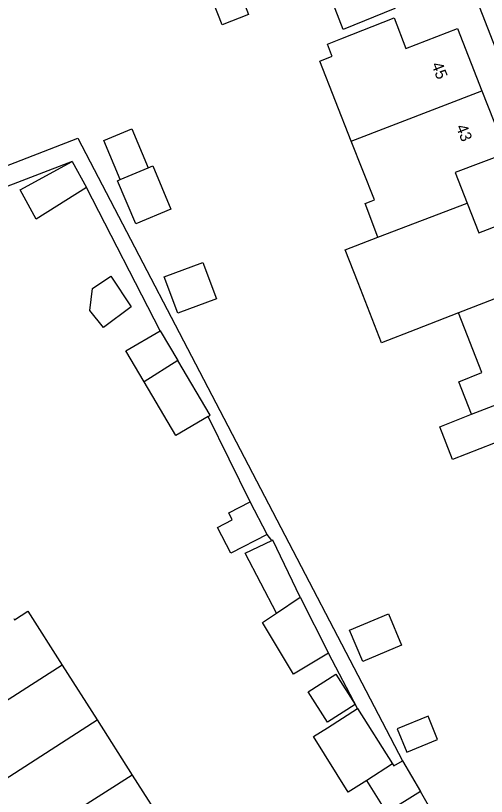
# Model space of a CAD drawing. Extents: x 159689 to 160786, y 387323 to 388339.
# Drawn here: x 159890.7 to 159931.8, y 387672 to 387740.3 of the extents above; entities that cross this region are included whole.
import ezdxf

# ---------------------------------------------------------------- set-up
doc = ezdxf.new("R2010")
doc.units = 0
for name, color, linetype in [('IMGEO_Erf', 7, 'Continuous'), ('IMGEO_Pand', 7, 'Continuous'), ('IMGEO_Pand_nummerreeks', 7, 'Continuous'), ('IMGEO_Voetpad_open', 7, 'Continuous')]:
    doc.layers.add(name, color=color, linetype=linetype)

msp = doc.modelspace()

# ---------------------------------------------------------------- linework, layer by layer
at = {"layer": 'IMGEO_Erf'}
msp.add_lwpolyline([(159927.099, 387670.64), (159926.035, 387672.47)], dxfattribs=at)
at = {"layer": 'IMGEO_Pand'}
for points in [[(159925.188, 387749.346), (159927.198, 387744.197), (159923.157, 387742.621), (159923.812, 387740.956), (159919.303, 387739.146), (159917.736, 387743.167), (159916.626, 387746.003)], [(159909.867, 387743.49), (159911.025, 387740.453), (159908.72, 387739.534), (159907.538, 387742.588)], [(159920.004, 387729.375), (159917.246, 387736.376), (159918.319, 387736.789), (159918.264, 387736.93), (159917.912, 387737.843), (159919.096, 387738.314), (159923.742, 387740.16), (159924.776, 387737.473), (159929.269, 387739.216), (159931.415, 387733.768)], [(159920.004, 387729.375), (159931.415, 387733.768)], [(159931.415, 387733.768), (159933.559, 387728.327), (159929.092, 387726.609), (159930.137, 387723.938)], [(159899.814, 387726.004), (159898.372, 387729.413), (159900.818, 387730.448), (159902.261, 387727.039)], [(159922.332, 387720.976), (159921.216, 387723.915), (159921.752, 387724.117), (159922.034, 387724.223), (159920.004, 387729.375)], [(159896.855, 387725.323), (159892.472, 387722.542), (159891.069, 387725.098), (159895.611, 387727.591)], [(159895.611, 387727.591), (159896.855, 387725.323)], [(159902.261, 387727.039), (159902.648, 387727.203), (159904.245, 387723.429), (159901.171, 387722.129), (159899.574, 387725.903), (159899.814, 387726.004)], [(159899.814, 387726.004), (159902.261, 387727.039)], [(159922.332, 387720.976), (159930.137, 387723.938)], [(159930.137, 387723.938), (159931.149, 387721.35), (159935.616, 387723.055), (159937.723, 387717.58)], [(159929.378, 387714.355), (159925.651, 387712.902), (159922.641, 387711.729), (159920.596, 387716.974), (159919.474, 387719.865), (159922.332, 387720.976)], [(159907.023, 387718.756), (159908.213, 387715.576), (159904.853, 387714.32), (159903.664, 387717.5), (159907.023, 387718.756)], [(159897.165, 387714.542), (159897.383, 387716.477), (159898.982, 387717.548), (159900.77, 387714.877), (159898.355, 387713.052), (159897.165, 387714.542)], [(159937.723, 387717.58), (159929.378, 387714.355)], [(159930.511, 387705.472), (159929.395, 387708.323), (159931.419, 387709.12), (159929.378, 387714.355)], [(159901.905, 387708.315), (159900.308, 387711.018), (159903.29, 387712.78)], [(159903.29, 387712.78), (159904.832, 387710.171)], [(159904.832, 387710.171), (159901.905, 387708.315)], [(159907.495, 387705.284), (159907.661, 387705.382), (159904.832, 387710.171)], [(159907.495, 387705.284), (159904.679, 387703.62), (159901.905, 387708.315)], [(159930.511, 387705.472), (159936.429, 387707.749)], [(159935.675, 387698.159), (159933.625, 387703.377), (159928.852, 387701.522), (159927.73, 387704.362), (159930.511, 387705.472)], [(159912.652, 387694.968), (159909.466, 387693.317), (159908.297, 387695.572), (159909.6, 387696.247), (159909.287, 387696.851), (159911.171, 387697.827)], [(159912.652, 387694.968), (159911.171, 387697.827)], [(159913.47, 387688.073), (159910.741, 387693.333), (159913.046, 387694.426)], [(159915.547, 387689.468), (159913.137, 387694.469), (159913.046, 387694.426)], [(159913.47, 387688.073), (159915.547, 387689.468)], [(159915.547, 387689.468), (159918.01, 387684.569)], [(159890.5, 387687.61), (159890.587, 387687.493), (159891.744, 387688.24), (159894.738, 387683.538)], [(159918.01, 387684.569), (159914.944, 387682.742), (159912.252, 387687.255), (159913.47, 387688.073)], [(159919.847, 387686.592), (159923.238, 387688.023), (159924.393, 387685.285), (159921.002, 387683.854), (159919.847, 387686.592)], [(159894.738, 387683.538), (159879.178, 387673.552)], [(159894.738, 387683.538), (159897.794, 387678.74)], [(159916.224, 387681.187), (159918.639, 387682.73), (159920.327, 387680.088), (159917.912, 387678.545), (159916.224, 387681.187)], [(159921.354, 387673.443), (159919.74, 387672.43), (159916.693, 387677.285), (159917.923, 387678.057), (159920.552, 387679.737)], [(159920.552, 387679.737), (159923.596, 387674.886)], [(159926.72, 387679.06), (159924.016, 387677.964), (159924.843, 387675.922), (159927.548, 387677.017), (159926.72, 387679.06)], [(159887.426, 387672.056), (159897.794, 387678.74)], [(159897.794, 387678.74), (159900.864, 387673.918)], [(159923.596, 387674.886), (159923.707, 387674.709), (159924.469, 387675.163)], [(159924.469, 387675.163), (159926.035, 387672.47)], [(159923.596, 387674.886), (159921.354, 387673.443)], [(159900.864, 387673.918), (159885.255, 387663.953)], [(159900.864, 387673.918), (159903.926, 387669.11)], [(159926.035, 387672.47), (159923.115, 387670.637), (159921.354, 387673.443)]]:
    msp.add_lwpolyline(points, dxfattribs=at)
at = {"layer": 'IMGEO_Voetpad_open'}
for points in [[(159988.008, 387595.398), (159930.533, 387742.858), (159933.271, 387743.95), (159930.92, 387750), (159918.022, 387783.189), (159912.569, 387796.796)], [(159851.67, 387712.351), (159896.117, 387729.631), (159924.469, 387675.163)], [(159895.611, 387727.591), (159874.13, 387719.335)], [(159903.29, 387712.78), (159896.855, 387725.323)], [(159911.171, 387697.827), (159907.495, 387705.284)], [(159913.046, 387694.426), (159912.652, 387694.968)], [(159920.552, 387679.737), (159918.01, 387684.569)]]:
    msp.add_lwpolyline(points, dxfattribs=at)

# ---------------------------------------------------------------- texts
at = {"layer": 'IMGEO_Pand_nummerreeks'}
for s, p in [('45', (159926.987, 387736.061)), ('43', (159929.132, 387730.616))]:
    msp.add_text(s, height=1, rotation=291.50323, dxfattribs=at).set_placement(p)

doc.saveas('drawing.dxf')
